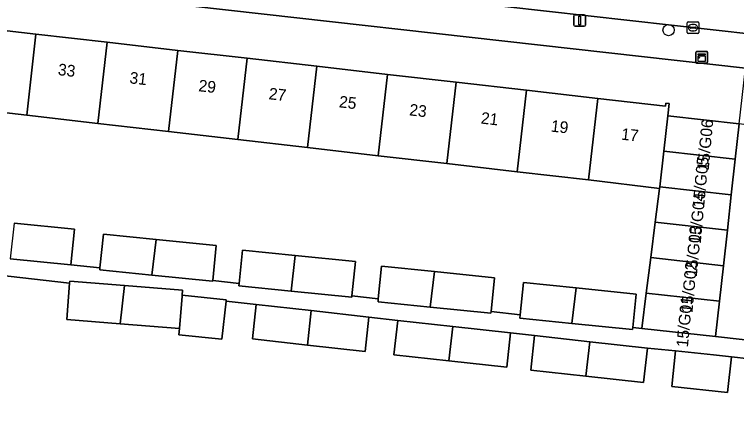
# Model space of a CAD drawing. Extents: x 162026 to 163502, y 387295 to 388169.
# Drawn here: x 162787.7 to 162849.7, y 387369.5 to 387403.4 of the extents above; entities that cross this region are included whole.
import ezdxf

# ---------------------------------------------------------------- set-up
doc = ezdxf.new("R2010")
doc.units = 0
for name, color, linetype in [('IMGEO_Boom', 7, 'Continuous'), ('IMGEO_Erf', 7, 'Continuous'), ('IMGEO_Kast', 7, 'Continuous'), ('IMGEO_Kolk', 7, 'Continuous'), ('IMGEO_Lichtmast', 7, 'Continuous'), ('IMGEO_Pand', 7, 'Continuous'), ('IMGEO_Pand_nummerreeks', 7, 'Continuous'), ('IMGEO_Parkeervlak_open', 7, 'Continuous'), ('IMGEO_Rijbaan_lokaal_open', 7, 'Continuous'), ('IMGEO_Voetpad_open', 7, 'Continuous')]:
    doc.layers.add(name, color=color, linetype=linetype)

msp = doc.modelspace()

# ---------------------------------------------------------------- linework, layer by layer
at = {"layer": 'IMGEO_Boom'}
msp.add_circle((162843.877, 387402.103), 0.489, dxfattribs=at)
at = {"layer": 'IMGEO_Erf'}
for points in [[(162783.857, 387402.411), (162789.561, 387401.757), (162795.663, 387401.058), (162801.729, 387400.363), (162807.689, 387399.68), (162813.686, 387398.993), (162819.744, 387398.299), (162825.624, 387397.625), (162831.664, 387396.933), (162837.79, 387396.231), (162843.602, 387395.565), (162843.63, 387395.82), (162843.911, 387395.788), (162843.796, 387394.747), (162849.935, 387394.063), (162850.466, 387398.828), (162788.231, 387405.846), (162785.515, 387404.713)], [(162787.703, 387385.535), (162792.869, 387385.011), (162792.559, 387381.951), (162795.053, 387381.704), (162795.346, 387384.59), (162799.87, 387384.132), (162805.036, 387383.608), (162804.733, 387380.62), (162807.013, 387380.365), (162807.302, 387383.212), (162811.826, 387382.754), (162816.992, 387382.23), (162816.693, 387379.281), (162818.954, 387379.028), (162819.239, 387381.835), (162823.763, 387381.377), (162828.929, 387380.853), (162828.634, 387377.945), (162831.123, 387377.666), (162831.404, 387380.433), (162835.928, 387379.975), (162841.094, 387379.451), (162840.803, 387376.582), (162841.574, 387376.496), (162841.96, 387379.536), (162842.347, 387382.576), (162842.733, 387385.616), (162843.101, 387388.51), (162836.989, 387389.238), (162830.863, 387389.944), (162824.824, 387390.64), (162818.945, 387391.318), (162812.887, 387392.017), (162806.891, 387392.708), (162800.931, 387393.395), (162794.865, 387394.095), (162788.764, 387394.798), (162788.045, 387394.881), (162783.077, 387395.454)], [(162812.859, 387375.071), (162808.142, 387375.596), (162808.471, 387378.548), (162805.877, 387378.845), (162805.526, 387375.589), (162801.832, 387375.961), (162801.894, 387376.493), (162796.804, 387376.895), (162792.201, 387377.259), (162792.447, 387380.384), (162786.154, 387381.105)], [(162849.54, 387348.859), (162852.314, 387373.718), (162849.277, 387374.053), (162848.936, 387370.987), (162844.139, 387371.522), (162844.48, 387374.587), (162842.05, 387374.801), (162841.721, 387371.849), (162836.762, 387372.401), (162832.043, 387372.927), (162832.372, 387375.879), (162830.302, 387376.113), (162829.973, 387373.161), (162825.015, 387373.713), (162820.295, 387374.239), (162820.624, 387377.191), (162818.149, 387377.47), (162817.82, 387374.518), (162812.859, 387375.071)]]:
    msp.add_lwpolyline(points, dxfattribs=at)
at = {"layer": 'IMGEO_Kast'}
for p, q in [((162846.216, 387399.347), (162846.216, 387400.188)), ((162846.216, 387400.188), (162846.216, 387399.347)), ((162846.291, 387400.272), (162847.132, 387400.272)), ((162847.132, 387400.272), (162846.291, 387400.272)), ((162847.216, 387400.197), (162847.216, 387399.356)), ((162847.216, 387399.356), (162847.216, 387400.197)), ((162847.141, 387399.272), (162846.3, 387399.272)), ((162846.3, 387399.272), (162847.141, 387399.272))]:
    msp.add_line(p, q, dxfattribs=at)
for points in [[(162846.411, 387400.062), (162847.011, 387400.062), (162847.011, 387399.977), (162846.411, 387399.977), (162846.411, 387400.062)], [(162846.411, 387399.887), (162847.011, 387399.887), (162847.011, 387399.398), (162846.411, 387399.398), (162846.411, 387399.887)]]:
    msp.add_lwpolyline(points, dxfattribs=at)
msp.add_circle((162846.495, 387399.736), 0.0377, dxfattribs=at)
for centre, start, end in [((162846.294, 387400.194), 92.4484, 184.28452), ((162846.294, 387400.194), 92.4484, 184.28452), ((162847.138, 387400.194), 2.4484, 94.28452), ((162847.138, 387400.194), 2.4484, 94.28452), ((162846.294, 387399.35), 182.4484, 274.28452), ((162846.294, 387399.35), 182.4484, 274.28452), ((162847.138, 387399.35), 272.4484, 4.28452), ((162847.138, 387399.35), 272.4484, 4.28452)]:
    msp.add_arc(centre, 0.0779, start, end, dxfattribs=at)
at = {"layer": 'IMGEO_Kolk'}
for p, q in [((162845.47, 387401.886), (162845.47, 387402.738)), ((162845.545, 387402.812), (162846.397, 387402.812)), ((162845.772, 387402.355), (162846.17, 387402.355)), ((162845.958, 387402.592), (162845.983, 387402.592)), ((162846.471, 387402.738), (162846.471, 387401.886)), ((162846.397, 387401.812), (162845.545, 387401.812)), ((162845.729, 387402.306), (162845.729, 387402.318)), ((162846.167, 387402.269), (162845.769, 387402.269)), ((162845.981, 387402.032), (162845.956, 387402.032)), ((162846.213, 387402.318), (162846.213, 387402.306))]:
    msp.add_line(p, q, dxfattribs=at)
for points in [[(162845.47, 387401.886), (162845.47, 387402.738)], [(162845.545, 387402.812), (162846.397, 387402.812)], [(162846.471, 387402.738), (162846.471, 387401.886)], [(162846.397, 387401.812), (162845.545, 387401.812)]]:
    msp.add_lwpolyline(points, dxfattribs=at)
for centre, radius, start, end in [((162845.547, 387402.736), 0.0765, 91.55205, 178.44795), ((162845.547, 387402.736), 0.0765, 91.55205, 178.44795), ((162845.769, 387402.315), 0.0403, 85.87752, 175.75265), ((162846.174, 387402.317), 0.0386, 1.73085, 96.63898), ((162846.395, 387402.736), 0.0765, 1.55205, 88.44795), ((162846.395, 387402.736), 0.0765, 1.55205, 88.44795), ((162845.547, 387401.888), 0.0765, 181.55205, 268.44795), ((162845.547, 387401.888), 0.0765, 181.55205, 268.44795), ((162845.766, 387402.305), 0.0366, 178.93798, 274.71019), ((162846.17, 387402.312), 0.043, 264.86636, 352.45326), ((162846.395, 387401.888), 0.0765, 271.55205, 358.44795), ((162846.395, 387401.888), 0.0765, 271.55205, 358.44795)]:
    msp.add_arc(centre, radius, start, end, dxfattribs=at)
for centre, major_axis, ratio, start_param, end_param in [((162845.957, 387402.312), (-0.387, 0.002), 0.722429, 4.712389, 7.853982), ((162845.982, 387402.312), (-0.39, 0.002), 0.717154, 1.570796, 4.712389)]:
    msp.add_ellipse(centre, major_axis=major_axis, ratio=ratio, start_param=start_param, end_param=end_param, dxfattribs=at)
at = {"layer": 'IMGEO_Lichtmast'}
for p, q in [((162835.743, 387402.525), (162835.743, 387403.325)), ((162835.743, 387403.325), (162835.743, 387402.525)), ((162835.843, 387403.425), (162836.633, 387403.425)), ((162836.633, 387403.425), (162835.843, 387403.425)), ((162836.733, 387403.325), (162836.733, 387402.525)), ((162836.733, 387402.525), (162836.733, 387403.325)), ((162836.633, 387402.425), (162835.843, 387402.425)), ((162835.843, 387402.425), (162836.633, 387402.425))]:
    msp.add_line(p, q, dxfattribs=at)
msp.add_lwpolyline([(162836.163, 387403.3), (162836.313, 387403.3), (162836.313, 387402.55), (162836.163, 387402.55), (162836.163, 387403.3)], dxfattribs=at)
for centre, start, end in [((162835.843, 387403.325), 90, 180), ((162835.843, 387403.325), 90, 180), ((162836.633, 387403.325), 0, 90), ((162836.633, 387403.325), 360, 90), ((162835.843, 387402.525), 180, 270), ((162835.843, 387402.525), 180, 270), ((162836.633, 387402.525), 270, 0), ((162836.633, 387402.525), 270, 0)]:
    msp.add_arc(centre, 0.1, start, end, dxfattribs=at)
at = {"layer": 'IMGEO_Pand'}
for points in [[(162783.032, 387395.056), (162783.077, 387395.454), (162788.045, 387394.881), (162788.764, 387394.798), (162789.561, 387401.757), (162783.857, 387402.411), (162783.89, 387402.707), (162783.586, 387402.741), (162782.733, 387395.089)], [(162794.865, 387394.095), (162795.663, 387401.058), (162789.561, 387401.757), (162788.764, 387394.798)], [(162800.931, 387393.395), (162801.729, 387400.363), (162795.663, 387401.058), (162794.865, 387394.095)], [(162806.891, 387392.708), (162807.689, 387399.68), (162801.729, 387400.363), (162800.931, 387393.395)], [(162812.887, 387392.017), (162813.686, 387398.993), (162807.689, 387399.68), (162806.891, 387392.708)], [(162818.945, 387391.318), (162819.744, 387398.299), (162813.686, 387398.993), (162812.887, 387392.017)], [(162824.824, 387390.64), (162825.624, 387397.625), (162819.744, 387398.299), (162818.945, 387391.318)], [(162830.863, 387389.944), (162831.664, 387396.933), (162825.624, 387397.625), (162824.824, 387390.64)], [(162836.989, 387389.238), (162837.79, 387396.231), (162831.664, 387396.933), (162830.863, 387389.944)], [(162843.101, 387388.51), (162843.117, 387388.656), (162843.457, 387391.701), (162843.796, 387394.747), (162843.911, 387395.788), (162843.63, 387395.82), (162843.602, 387395.565), (162837.79, 387396.231), (162836.989, 387389.238)], [(162849.935, 387394.063), (162843.796, 387394.747), (162843.457, 387391.701), (162849.596, 387391.018)], [(162849.596, 387391.018), (162843.457, 387391.701), (162843.117, 387388.656), (162849.257, 387387.972)], [(162842.733, 387385.616), (162848.918, 387384.927), (162849.257, 387387.972), (162843.117, 387388.656), (162843.101, 387388.51)], [(162842.347, 387382.576), (162848.578, 387381.882), (162848.918, 387384.927), (162842.733, 387385.616)], [(162787.703, 387385.535), (162787.353, 387382.479), (162792.559, 387381.951), (162792.869, 387385.011)], [(162799.87, 387384.132), (162795.346, 387384.59), (162795.053, 387381.704), (162795.035, 387381.53), (162799.52, 387381.076)], [(162805.036, 387383.608), (162799.87, 387384.132), (162799.52, 387381.076), (162804.726, 387380.548), (162804.733, 387380.62)], [(162811.826, 387382.754), (162807.302, 387383.212), (162807.013, 387380.365), (162806.991, 387380.152), (162811.476, 387379.698)], [(162816.992, 387382.23), (162811.826, 387382.754), (162811.476, 387379.698), (162816.682, 387379.17), (162816.693, 387379.281)], [(162841.96, 387379.536), (162848.239, 387378.836), (162848.578, 387381.882), (162842.347, 387382.576)], [(162823.763, 387381.377), (162819.239, 387381.835), (162818.954, 387379.028), (162818.928, 387378.775), (162823.413, 387378.321)], [(162828.929, 387380.853), (162823.763, 387381.377), (162823.413, 387378.321), (162828.619, 387377.793), (162828.634, 387377.945)], [(162797.176, 387380.172), (162792.46, 387380.544), (162792.447, 387380.384), (162792.201, 387377.259), (162796.804, 387376.895)], [(162802.113, 387379.276), (162802.12, 387379.358), (162802.153, 387379.779), (162797.176, 387380.172), (162796.804, 387376.895), (162801.894, 387376.493)], [(162835.928, 387379.975), (162831.404, 387380.433), (162831.123, 387377.666), (162831.093, 387377.373), (162835.578, 387376.919)], [(162841.094, 387379.451), (162835.928, 387379.975), (162835.578, 387376.919), (162840.784, 387376.391), (162840.803, 387376.582)], [(162841.574, 387376.496), (162847.9, 387375.791), (162848.239, 387378.836), (162841.96, 387379.536)], [(162805.877, 387378.845), (162805.89, 387378.961), (162802.12, 387379.358), (162802.113, 387379.276), (162801.894, 387376.493), (162801.832, 387375.961), (162805.526, 387375.589)], [(162808.471, 387378.548), (162808.142, 387375.596), (162812.859, 387375.071), (162813.196, 387378.022)], [(162817.82, 387374.518), (162818.149, 387377.47), (162813.196, 387378.022), (162812.859, 387375.071)], [(162820.624, 387377.191), (162820.295, 387374.239), (162825.015, 387373.713), (162825.352, 387376.664)], [(162829.973, 387373.161), (162830.302, 387376.113), (162825.352, 387376.664), (162825.015, 387373.713)], [(162832.372, 387375.879), (162832.043, 387372.927), (162836.762, 387372.401), (162837.1, 387375.352)], [(162841.721, 387371.849), (162842.05, 387374.801), (162837.1, 387375.352), (162836.762, 387372.401)], [(162847.724, 387374.226), (162844.48, 387374.587), (162844.139, 387371.522), (162848.936, 387370.987), (162849.277, 387374.053)]]:
    msp.add_lwpolyline(points, close=True, dxfattribs=at)
at = {"layer": 'IMGEO_Parkeervlak_open'}
msp.add_lwpolyline([(162853.051, 387393.602), (162849.935, 387394.063), (162849.596, 387391.018), (162849.257, 387387.972), (162848.918, 387384.927), (162848.578, 387381.882), (162848.239, 387378.836), (162847.9, 387375.791), (162852.488, 387375.278), (162860.518, 387374.468)], dxfattribs=at)
at = {"layer": 'IMGEO_Rijbaan_lokaal_open'}
msp.add_lwpolyline([(162801.201, 387407.367), (162854.859, 387401.333), (162864.87, 387400.236), (162920.756, 387394.113), (162925.176, 387393.629), (162944.024, 387391.513), (162949.9, 387390.854), (162952.889, 387390.507)], dxfattribs=at)
at = {"layer": 'IMGEO_Voetpad_open'}
for points in [[(162794.307, 387483.632), (162791.869, 387462.826), (162791.7, 387461.387), (162790.875, 387454.347), (162786.571, 387415.884), (162785.963, 387409.454), (162785.515, 387404.713), (162788.231, 387405.846), (162850.466, 387398.828), (162855.084, 387398.307), (162864.906, 387397.224), (162869.528, 387396.658)], [(162925.176, 387393.629), (162920.756, 387394.113), (162864.87, 387400.236), (162864.82, 387399.741), (162854.809, 387400.836), (162854.859, 387401.333), (162801.201, 387407.367)], [(162852.488, 387375.278), (162847.9, 387375.791), (162841.574, 387376.496), (162840.803, 387376.582), (162840.784, 387376.391), (162835.578, 387376.919), (162831.093, 387377.373), (162831.123, 387377.666), (162828.634, 387377.945), (162828.619, 387377.793), (162823.413, 387378.321), (162818.928, 387378.775), (162818.954, 387379.028), (162816.693, 387379.281), (162816.682, 387379.17), (162811.476, 387379.698), (162806.991, 387380.152), (162807.013, 387380.365), (162804.733, 387380.62), (162804.726, 387380.548), (162799.52, 387381.076), (162795.035, 387381.53), (162795.053, 387381.704), (162792.559, 387381.951), (162787.353, 387382.479)], [(162786.154, 387381.105), (162792.447, 387380.384), (162792.46, 387380.544), (162797.176, 387380.172), (162802.153, 387379.779), (162802.12, 387379.358), (162805.89, 387378.961), (162805.877, 387378.845), (162808.471, 387378.548), (162813.196, 387378.022), (162818.149, 387377.47), (162820.624, 387377.191), (162825.352, 387376.664), (162830.302, 387376.113), (162832.372, 387375.879), (162837.1, 387375.352), (162842.05, 387374.801), (162844.48, 387374.587), (162847.724, 387374.226), (162849.277, 387374.053), (162852.314, 387373.718)]]:
    msp.add_lwpolyline(points, dxfattribs=at)

# ---------------------------------------------------------------- texts
at = {"layer": 'IMGEO_Pand_nummerreeks'}
for s, rotation, p in [('33', 353.46316, (162791.408, 387398.245)), ('31', 353.46316, (162797.553, 387397.54)), ('29', 353.46316, (162803.474, 387396.862)), ('27', 353.46316, (162809.507, 387396.171)), ('25', 353.46316, (162815.54, 387395.48)), ('23', 353.46316, (162821.573, 387394.788)), ('21', 353.46316, (162827.718, 387394.084)), ('19', 353.46316, (162833.729, 387393.396)), ('15/G06', 84.7376, (162847.313, 387390.028)), ('17', 353.46316, (162839.762, 387392.704)), ('15/G05', 84.7376, (162846.922, 387386.827)), ('15/G04', 84.7376, (162846.629, 387383.736)), ('15/G03', 84.7376, (162846.295, 387380.895)), ('15/G02', 84.7376, (162845.918, 387377.797)), ('15/G01', 84.7376, (162845.53, 387374.848))]:
    msp.add_text(s, height=1, rotation=rotation, dxfattribs=at).set_placement(p)

doc.saveas('drawing.dxf')
